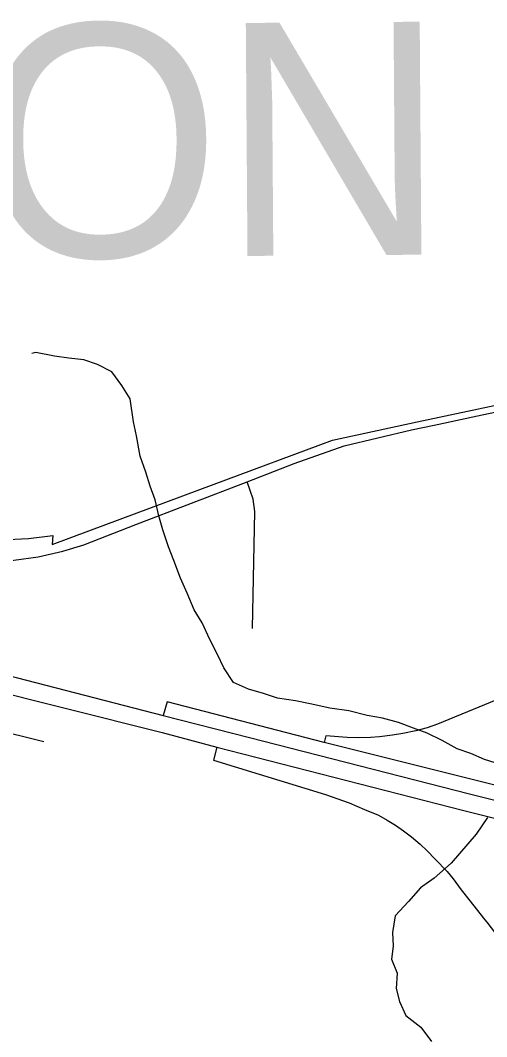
# Model space of a CAD drawing. Extents: x 114843 to 284848, y 317643 to 566895.
# Drawn here: x 217610 to 219412, y 438472 to 442398 of the extents above; entities that cross this region are included whole.
import ezdxf

# ---------------------------------------------------------------- set-up
doc = ezdxf.new("R2010")
doc.units = 0
for name, color, linetype in [('GM_X_City_Street', 7, 'Continuous'), ('GM_X_Corporation', 7, 'Continuous'), ('GM_X_Interchange_Ramps', 7, 'Continuous'), ('GM_X_Interstate_Route', 7, 'Continuous'), ('GM_X_Minor_River', 7, 'Continuous'), ('GM_X_State_Route', 7, 'Continuous'), ('GM_X_Township_Text', 7, 'Continuous')]:
    doc.layers.add(name, color=color, linetype=linetype)

msp = doc.modelspace()

# ---------------------------------------------------------------- linework, layer by layer
at = {"layer": 'GM_X_City_Street'}
for points in [[(219209.8, 440835.1), (219395, 440874.1), (219906, 440981.1), (220215.6, 441048.6)], [(218486, 440615.4), (218668, 440686.9), (218860.9, 440754.4), (219121.6, 440816.5), (219209.8, 440835.1)], [(216310.3, 439789.6), (216364.1, 439813.8), (216429.6, 439847.9), (216707.9, 440011.3), (216799.3, 440064.8), (216936.3, 440146.1), (216988.9, 440175.9), (217038.8, 440200.1), (217098.2, 440224.1), (217152, 440243.6), (217252.4, 440270.7), (217362.9, 440289.6), (217585, 440313.5), (217678.5, 440326.4), (217774.3, 440347.6), (217854.8, 440372.2), (218056.7, 440450.2), (218486, 440615.4)], [(218507.1, 440048.7), (218516.1, 440500.4), (218509.3, 440548.9), (218486, 440615.4)], [(216341.9, 439680.3), (216424.5, 439706.6), (216504.9, 439758.1), (216610, 439827.6), (216670.9, 439850), (216736.4, 439851.9), (216934.5, 439805.1), (217294.9, 439713.5), (217701, 439613.2)]]:
    msp.add_lwpolyline(points, dxfattribs=at)
at = {"layer": 'GM_X_Corporation'}
msp.add_lwpolyline([(217266.1, 440378.5), (217641, 440396.7), (217734.9, 440408.7), (217733.1, 440373.9), (217873.8, 440426.3), (218359.3, 440607.2), (218815.8, 440776.9), (219143.1, 440847.6), (220006.6, 441029.8)], dxfattribs=at)
at = {"layer": 'GM_X_Interchange_Ramps'}
for points in [[(220164.9, 440230.3), (220115, 440232.8), (220102, 440200.9), (220088.8, 440173.1), (220071.5, 440141.8), (220054.9, 440116), (220032, 440084.8), (220006.1, 440054.5), (219973, 440021.7), (219936.9, 439991.7), (219902, 439967.4), (219857.4, 439941.8), (219795.4, 439914.9), (219222.1, 439678.9), (219182, 439665.9), (219138.2, 439653.9), (219088.6, 439643.1), (219048.2, 439636.4), (218998.1, 439630.7), (218963.1, 439628.3), (218918.8, 439627.2), (218873.3, 439628.4), (218790.5, 439634.6), (218783.7, 439608.8)], [(218783.7, 439608.8), (218177.3, 439766.1), (218162.3, 439712.6)], [(220123.4, 439273.3), (218783.7, 439608.8)], [(218368.7, 439591), (218356.1, 439540.7), (218789.8, 439407.8), (218881, 439375.1), (218940.4, 439350.4), (218993.8, 439327.6), (219028, 439309), (219060.1, 439289.2), (219091.5, 439267.7), (219121.8, 439244.6), (219155.2, 439216.2), (219182.7, 439190.2), (219212.7, 439158.6), (219259.9, 439111), (219283, 439082), (219313.9, 439039.8), (219344, 439001.9), (219405.7, 438923.8), (219412.5, 438914.9)], [(219412.5, 438914.9), (219466.7, 438843.7), (219553.6, 438730.4), (219590.7, 438687.7), (219622.9, 438656.6), (219666.9, 438624.3), (219706.1, 438602.1), (219755.1, 438577.5), (219798.7, 438562.6), (219849.8, 438548.9), (219904.1, 438542.6), (220057.4, 438535.9), (220087.1, 438535.1)]]:
    msp.add_lwpolyline(points, dxfattribs=at)
at = {"layer": 'GM_X_Interstate_Route'}
msp.add_line((218157.6, 439646.8), (218368.7, 439591), dxfattribs=at)
for points in [[(215146.8, 440478.4), (215887.1, 440288), (216799.3, 440064.8), (218162.3, 439712.6)], [(216739.4, 440003.3), (218147, 439649.6), (218157.6, 439646.8)], [(218162.3, 439712.6), (218496.1, 439628), (219346.3, 439410.7), (220119.9, 439215.7), (221610.1, 438842)], [(218368.7, 439591), (219324.7, 439346.6), (219899.4, 439201.2)]]:
    msp.add_lwpolyline(points, dxfattribs=at)
at = {"layer": 'GM_X_Minor_River'}
for points in [[(219465.8, 439523.2), (219403.8, 439543.4), (219351.8, 439565.6), (219297.8, 439583.8), (219239.8, 439616), (219181.9, 439644.2), (219129.9, 439664.3), (219071.9, 439686.5), (219009.9, 439702.7), (218949.9, 439712.9), (218879.9, 439731.1), (218805.8, 439741.3), (218729.8, 439757.5), (218673.8, 439769.6), (218603.8, 439779.8), (218549.8, 439798), (218491.8, 439814.1), (218433.8, 439840.3), (218395.9, 439896.5), (218372, 439948.7), (218342.1, 440006.9), (218312.2, 440071.2), (218282.2, 440121.4), (218254.3, 440185.6), (218228.4, 440243.8), (218202.5, 440312), (218182.6, 440364.2), (218160.7, 440430.4), (218144.8, 440484.6), (218130.9, 440546.7), (218111, 440598.9), (218095.1, 440653.1), (218073.2, 440715.3), (218059.3, 440793.5), (218047.4, 440847.7), (218033.6, 440935.9), (218001.6, 440988.1), (217963.7, 441040.3), (217907.7, 441068.5), (217855.7, 441086.7), (217797.7, 441092.8), (217741.7, 441100.9), (217669.7, 441115.1), (217653.7, 441111.2)], [(219415.4, 439318.8), (219371.3, 439254.8), (219275, 439142.7), (219208.9, 439084.7), (219156.8, 439046.8), (219110.7, 438994.7), (219058.5, 438938.7), (219048.4, 438874.6), (219050.3, 438822.4), (219044.2, 438772.3), (219066.2, 438718.1), (219062, 438658), (219075.9, 438607.9), (219099.9, 438553.7), (219157.8, 438509.4), (219199.7, 438453.2)]]:
    msp.add_lwpolyline(points, dxfattribs=at)
at = {"layer": 'GM_X_State_Route'}
for points in [[(219209.8, 440835.1), (219395, 440874.1), (219906, 440981.1), (220215.6, 441048.6)], [(218486, 440615.4), (218668, 440686.9), (218860.9, 440754.4), (219121.6, 440816.5), (219209.8, 440835.1)], [(216310.3, 439789.6), (216364.1, 439813.8), (216429.6, 439847.9), (216707.9, 440011.3), (216799.3, 440064.8), (216936.3, 440146.1), (216988.9, 440175.9), (217038.8, 440200.1), (217098.2, 440224.1), (217152, 440243.6), (217252.4, 440270.7), (217362.9, 440289.6), (217585, 440313.5), (217678.5, 440326.4), (217774.3, 440347.6), (217854.8, 440372.2), (218056.7, 440450.2), (218486, 440615.4)]]:
    msp.add_lwpolyline(points, dxfattribs=at)

# ---------------------------------------------------------------- texts
at = {"layer": 'GM_X_Township_Text'}
msp.add_text('SHARON', height=900.02, rotation=0.4142, dxfattribs=at).set_placement((214109.2, 441456.5))

doc.saveas('drawing.dxf')
